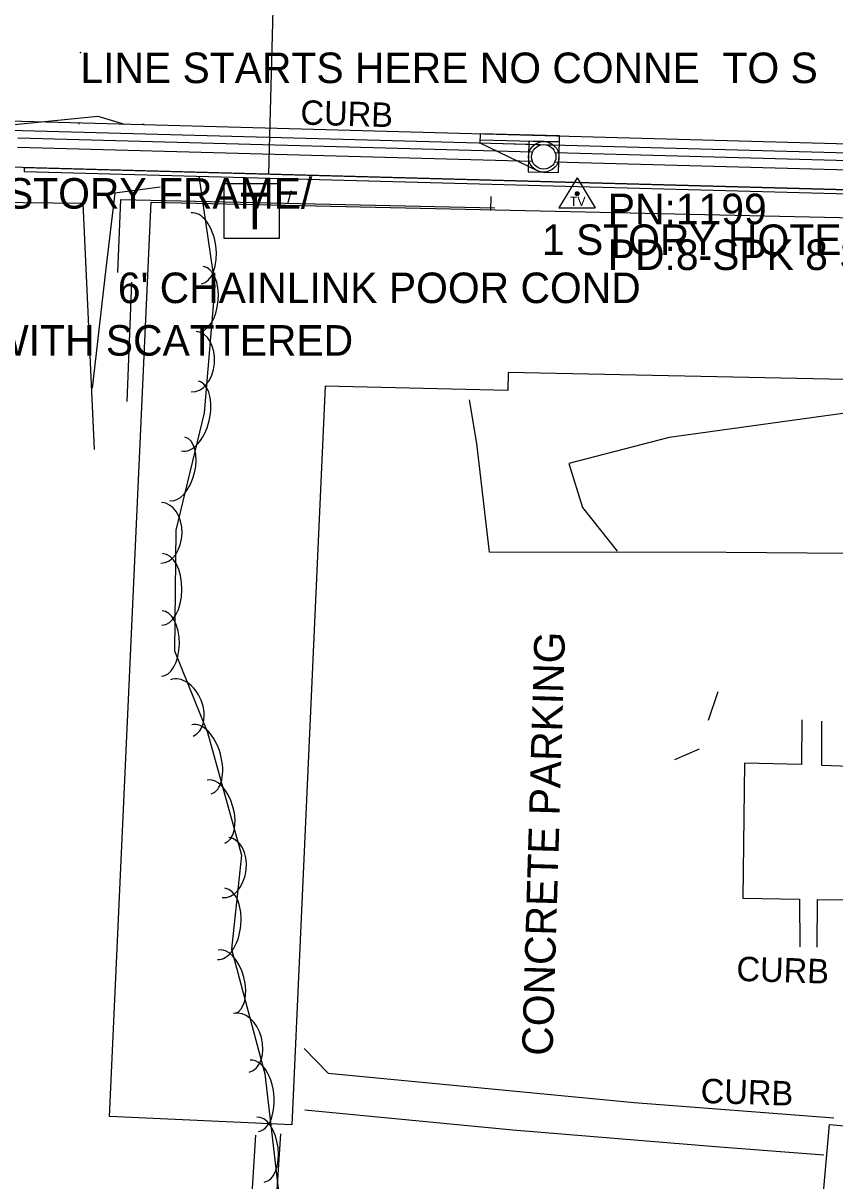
# Model space of a CAD drawing. Extents: x 978516 to 993312, y 1836504 to 1846212.
# Drawn here: x 992447.3 to 992580.2, y 1840498 to 1840687.6 of the extents above; entities that cross this region are included whole.
import ezdxf

# ---------------------------------------------------------------- set-up
doc = ezdxf.new("R2010")
doc.units = 0
for name, color, linetype in [('Concrete Walk Type Special', 7, 'Continuous'), ('R_Drainage', 7, 'Continuous'), ('R_Proposed Road', 7, 'Continuous'), ('S_BUILDING', 7, 'Continuous'), ('S_CURB', 7, 'Continuous'), ('S_CURB_ANNOT', 7, 'Continuous'), ('S_DITCHLINE', 7, 'Continuous'), ('S_EDGE_CONCRETE', 7, 'Continuous'), ('S_FENCE', 7, 'Continuous'), ('S_FENCE_ANNOT', 7, 'Continuous'), ('S_PARKING', 7, 'Continuous'), ('S_PARKING_ANNOT', 7, 'Continuous'), ('S_SANITARY_SEWER_ANNOT', 7, 'Continuous'), ('S_SECONDARY_CTL', 7, 'Continuous'), ('S_SECONDARY_CTL_ANNOT', 7, 'Continuous'), ('S_SIDEWALK', 7, 'Continuous'), ('S_SURVEY_TEXT_ANNOT', 7, 'Continuous'), ('S_TELEPHONE_UTILITIES', 7, 'Continuous'), ('S_TREE', 7, 'Continuous'), ('S_UTL_PT_SYM', 7, 'Continuous'), ('S_WALL', 7, 'Continuous')]:
    doc.layers.add(name, color=color, linetype=linetype)

msp = doc.modelspace()

# ---------------------------------------------------------------- linework, layer by layer
at = {"layer": 'Concrete Walk Type Special'}
for p, q in [((992447.42, 1840663.96), (992447.41, 1840663.3)), ((992447.41, 1840663.3), (992619.34, 1840658.6)), ((992447.42, 1840663.96), (992619.36, 1840659.27))]:
    msp.add_line(p, q, dxfattribs=at)
at = {"layer": 'R_Drainage'}
for p, q in [((992446.4, 1840668.79), (992530.67, 1840666.48)), ((992522.07, 1840668.47), (992535.07, 1840668.12)), ((992446.36, 1840667.29), (992530.63, 1840664.99)), ((992522.06, 1840667.97), (992531.41, 1840663.43)), ((992534.38, 1840666.38), (992665.59, 1840662.8)), ((992534.33, 1840664.88), (992665.55, 1840661.3)), ((992529.93, 1840663.25), (992534.93, 1840663.12))]:
    msp.add_line(p, q, dxfattribs=at)
for points in [[(992522.06, 1840667.97), (992535.06, 1840667.62), (992535.1, 1840669.11), (992522.1, 1840669.47)], [(992529.93, 1840663.25), (992534.93, 1840663.12), (992535.07, 1840668.12), (992530.07, 1840668.25)]]:
    msp.add_lwpolyline(points, close=True, dxfattribs=at)
for radius in [2.5, 2.5, 2.5, 2, 2, 2]:
    msp.add_circle((992532.5, 1840665.68), radius, dxfattribs=at)
at = {"layer": 'R_Proposed Road'}
for p, q in [((992488.31, 1840695.9), (992487.41, 1840662.91)), ((992437.59, 1840670.28), (992673.06, 1840663.85)), ((992437.63, 1840671.78), (992673.1, 1840665.35)), ((992437.43, 1840664.28), (992619.94, 1840659.29))]:
    msp.add_line(p, q, dxfattribs=at)
at = {"layer": 'S_BUILDING'}
for points in [[(992496.73, 1840628.1), (992491.23, 1840507.14), (992461.41, 1840508.5), (992468.22, 1840658.26), (992603.01, 1840655.23), (992602.85, 1840628.76), (992526.7, 1840630.38), (992526.62, 1840627.43)], [(992636.53, 1840533.75), (992630.51, 1840465.19), (992601.62, 1840467.73), (992601.47, 1840466.03), (992594.64, 1840466.63), (992594.8, 1840468.56), (992576.03, 1840470.21), (992579.28, 1840507.19), (992606.03, 1840504.84), (992608.79, 1840536.19)]]:
    msp.add_lwpolyline(points, close=True, dxfattribs=at)
at = {"layer": 'S_CURB'}
for points in [[(992559.47, 1840573.41), (992561.04, 1840578.13)], [(992557.95, 1840568.69), (992553.93, 1840566.94)]]:
    msp.add_lwpolyline(points, dxfattribs=at)
at = {"layer": 'S_DITCHLINE'}
msp.add_lwpolyline([(992469.69, 1840660.69), (992462.26, 1840659.73), (992460.78, 1840647.41), (992458.54, 1840627.78)], dxfattribs=at)
at = {"layer": 'S_EDGE_CONCRETE'}
for points in [[(992491.15, 1840660.1), (992490.55, 1840657.97)], [(992523.86, 1840656.87), (992523.87, 1840659.21)]]:
    msp.add_lwpolyline(points, dxfattribs=at)
at = {"layer": 'S_FENCE'}
for p, q in [((992462.77, 1840646.73), (992463.23, 1840658.71)), ((992463.23, 1840658.71), (992524.49, 1840657.34))]:
    msp.add_line(p, q, dxfattribs=at)
at = {"layer": 'S_PARKING'}
for points in [[(992617.53, 1840599.63), (992608.8, 1840600.51), (992562.4, 1840600.89), (992523.62, 1840600.94), (992521.53, 1840618.73), (992520.36, 1840625.88)], [(992617.53, 1840599.63), (992607.23, 1840624.57), (992583.45, 1840623.91), (992553.06, 1840619.73), (992536.64, 1840615.45), (992538.87, 1840608.23), (992544.53, 1840601.1)], [(992493.27, 1840519.64), (992497.22, 1840515.6), (992547.32, 1840510.84), (992580.01, 1840508.29)]]:
    msp.add_lwpolyline(points, dxfattribs=at)
at = {"layer": 'S_SECONDARY_CTL'}
for p, q in [((992537.99, 1840662.26), (992534.98, 1840657.31)), ((992537.99, 1840662.26), (992540.94, 1840657.31)), ((992534.98, 1840657.31), (992540.94, 1840657.31))]:
    msp.add_line(p, q, dxfattribs=at)
for radius in [0.311, 0.183, 0.103]:
    msp.add_circle((992537.99, 1840659.65), radius, dxfattribs=at)
at = {"layer": 'S_SIDEWALK'}
for points in [[(992574.78, 1840573.46), (992574.73, 1840566.16), (992565.39, 1840566.41), (992565.09, 1840544.25), (992574.41, 1840544.09), (992574.44, 1840536.33)], [(992577.25, 1840536.24), (992577.34, 1840544.08), (992586.89, 1840544.01), (992587.29, 1840565.7), (992578.06, 1840565.98), (992578.02, 1840573.24)], [(992493.4, 1840509.59), (992527.42, 1840506.33), (992560.62, 1840503.58), (992578.36, 1840502.22)], [(992489.41, 1840505.68), (992488.32, 1840488.98), (992502.72, 1840488.14), (992505.42, 1840485.54), (992503.88, 1840467.42), (992483.18, 1840469.43), (992483.95, 1840482.86), (992485.37, 1840505.49)]]:
    msp.add_lwpolyline(points, dxfattribs=at)
at = {"layer": 'S_TELEPHONE_UTILITIES'}
msp.add_lwpolyline([(992480.18, 1840652.3), (992480.18, 1840661.3), (992489.18, 1840661.3), (992489.18, 1840652.3)], close=True, dxfattribs=at)
at = {"layer": 'S_TREE'}
for points in [[(992363.58, 1840637), (992354.65, 1840649.76), (992353.12, 1840663.84), (992357.78, 1840678.93), (992373.46, 1840684.62), (992390.21, 1840683.88), (992400.91, 1840679.23), (992412.34, 1840681.12), (992425.21, 1840683.41), (992436.22, 1840676.25), (992445.82, 1840670.99), (992459.51, 1840672.34), (992463.83, 1840671.06)], [(992476.05, 1840662.52), (992478.63, 1840644.56), (992476.9, 1840623.75), (992472.27, 1840604.56), (992472.06, 1840584.77), (992477.43, 1840571.42), (992483.02, 1840551.32), (992481.37, 1840535.93), (992486.81, 1840515.49), (992489.44, 1840492.97), (992489.5, 1840478.85), (992493.58, 1840468.59)], [(992458.94, 1840617.76), (992458.02, 1840637.91), (992457.09, 1840658.06), (992437.39, 1840658.24), (992417.69, 1840658.43), (992408.18, 1840639.58), (992398.68, 1840620.74)]]:
    msp.add_lwpolyline(points, dxfattribs=at)
for centre, major_axis, ratio, start_param, end_param in [((992462, 1840669.39), (-5.63, 1.67), 0.550077, 6.216678, 6.283185), ((992469.21, 1840666.7), (-3.81, 3.75), 0.540697, 5.713395, 5.800989), ((992475.61, 1840650.69), (-0.83, 5.81), 0.550079, 3.141593, 6.283185), ((992476.32, 1840642.37), (0.44, 5.33), 0.540699, 3.141593, 6.283185), ((992475.2, 1840632.13), (0.41, 4.94), 0.685311, 3.141593, 6.283185), ((992474.59, 1840623.22), (1.38, 5.7), 0.55008, 3.141593, 6.283185), ((992472.51, 1840614.6), (1.25, 5.2), 0.540699, 3.141593, 6.283185), ((992469.88, 1840604.1), (0.05, 4.96), 0.685311, 3.141593, 6.283185), ((992470.04, 1840594.84), (0.06, 5.87), 0.55008, 3.141593, 6.283185), ((992469.95, 1840585.97), (0.06, 5.35), 0.540699, 3.141593, 6.283185), ((992473.26, 1840575.42), (-1.85, 4.6), 0.68531, 3.141593, 6.283185), ((992476.46, 1840567.01), (-1.57, 5.65), 0.550079, 3.141593, 6.283185), ((992478.83, 1840558.46), (-1.43, 5.15), 0.540699, 3.141593, 6.283185), ((992480.4, 1840549.29), (0.53, 4.93), 0.685311, 3.141593, 6.283185), ((992479.68, 1840540.05), (0.62, 5.84), 0.55008, 3.141593, 6.283185), ((992480.6, 1840530.6), (-1.38, 5.17), 0.540699, 3.141593, 6.283185), ((992483, 1840520.58), (-1.27, 4.79), 0.68531, 3.141593, 6.283185), ((992485.1, 1840511.91), (-0.68, 5.83), 0.550275, 3.141571, 6.283164), ((992486.12, 1840503.1), (-0.62, 5.31), 0.540891, 3.141572, 6.283164)]:
    msp.add_ellipse(centre, major_axis=major_axis, ratio=ratio, start_param=start_param, end_param=end_param, dxfattribs=at)
at = {"layer": 'S_UTL_PT_SYM'}
msp.add_lwpolyline([(992456.64, 1840682.76), (992456.64, 1840682.81), (992456.64, 1840682.76), (992456.59, 1840682.76), (992456.64, 1840682.76), (992456.64, 1840682.71), (992456.64, 1840682.76), (992456.69, 1840682.76)], dxfattribs=at)
at = {"layer": 'S_WALL'}
msp.add_lwpolyline([(992464.29, 1840625.63), (992465.04, 1840645.16)], dxfattribs=at)

# ---------------------------------------------------------------- texts
at = {"layer": 'S_CURB_ANNOT'}
for p in [(992492.62, 1840670.98), (992564.01, 1840530.73), (992558.15, 1840510.74)]:
    msp.add_text('CURB', height=4, rotation=358.2942, dxfattribs=at).set_placement(p)
at = {"layer": 'S_FENCE_ANNOT'}
msp.add_text("6' CHAINLINK POOR COND", height=5, dxfattribs=at).set_placement((992462.77, 1840641.73))
at = {"layer": 'S_PARKING_ANNOT'}
msp.add_text('CONCRETE PARKING', height=5.0005, rotation=88.2942, dxfattribs=at).set_placement((992533.93, 1840518.41))
at = {"layer": 'S_SANITARY_SEWER_ANNOT'}
msp.add_text('LINE STARTS HERE NO CONNE  TO S', height=5, dxfattribs=at).set_placement((992456.64, 1840677.76))
at = {"layer": 'S_SECONDARY_CTL'}
msp.add_text('TV', height=1.5, dxfattribs=at).set_placement((992536.79, 1840657.64))
at = {"layer": 'S_SECONDARY_CTL_ANNOT'}
for s, p in [('PN:1199', (992542.99, 1840654.65)), ('PD:8-SPK 8 SPK', (992542.99, 1840647.15))]:
    msp.add_text(s, height=5, dxfattribs=at).set_placement(p)
at = {"layer": 'S_SURVEY_TEXT_ANNOT'}
for s, p in [('ASHFALL TO I STORY FRAME/', (992398.01, 1840657.2)), ('1 STORY HOTEL', (992532.21, 1840649.61)), ('YARD WITH SCATTERED', (992421.43, 1840633.12))]:
    msp.add_text(s, height=5, dxfattribs=at).set_placement(p)
at = {"layer": 'S_TELEPHONE_UTILITIES'}
msp.add_text('T', height=6, dxfattribs=at).set_placement((992482.75, 1840653.8))

doc.saveas('drawing.dxf')
